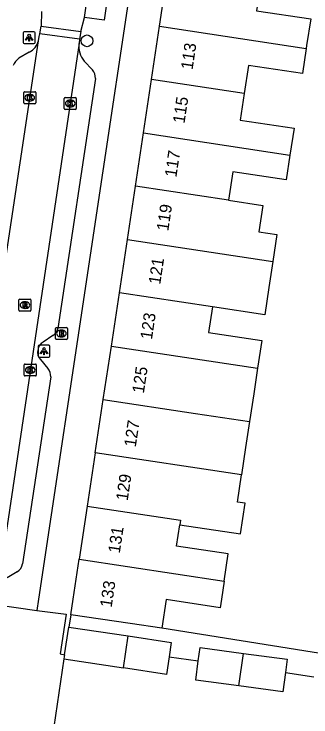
# Model space of a CAD drawing. Extents: x 163010 to 163853, y 382793 to 383982.
# Drawn here: x 163616.4 to 163641.3, y 383240.2 to 383298.9 of the extents above; entities that cross this region are included whole.
import ezdxf

# ---------------------------------------------------------------- set-up
doc = ezdxf.new("R2010")
doc.units = 0
for name, color, linetype in [('IMGEO_Boom', 7, 'Continuous'), ('IMGEO_Brandkraan', 7, 'Continuous'), ('IMGEO_Kolk', 7, 'Continuous'), ('IMGEO_Lichtpunt', 7, 'Continuous'), ('IMGEO_Muur', 7, 'Continuous'), ('IMGEO_Pand', 7, 'Continuous'), ('IMGEO_Pand_nummerreeks', 7, 'Continuous'), ('IMGEO_Rijbaan_lokaal_open', 7, 'Continuous'), ('IMGEO_Rioolput', 7, 'Continuous'), ('IMGEO_Voetpad_open', 7, 'Continuous')]:
    doc.layers.add(name, color=color, linetype=linetype)

msp = doc.modelspace()

# ---------------------------------------------------------------- linework, layer by layer
at = {"layer": 'IMGEO_Boom'}
msp.add_circle((163622.543, 383296.649), 0.489, dxfattribs=at)
at = {"layer": 'IMGEO_Brandkraan'}
for p, q in [((163619.973, 383272.694), (163620.825, 383272.694)), ((163619.898, 383271.768), (163619.898, 383272.62)), ((163620.386, 383272.474), (163620.411, 383272.474)), ((163620.899, 383272.62), (163620.899, 383271.768)), ((163620.825, 383271.694), (163619.973, 383271.694)), ((163620.409, 383271.914), (163620.384, 383271.914))]:
    msp.add_line(p, q, dxfattribs=at)
for points in [[(163619.973, 383272.694), (163620.825, 383272.694)], [(163619.898, 383271.768), (163619.898, 383272.62)], [(163620.246, 383272.394), (163620.246, 383271.994), (163620.459, 383271.994)], [(163620.477, 383272.394), (163620.246, 383272.394)], [(163620.425, 383272.313), (163620.371, 383272.313), (163620.371, 383272.237)], [(163620.371, 383272.237), (163620.424, 383272.237)], [(163620.433, 383272.161), (163620.371, 383272.161), (163620.371, 383272.08)], [(163620.899, 383272.62), (163620.899, 383271.768)], [(163620.825, 383271.694), (163619.973, 383271.694)], [(163620.371, 383272.08), (163620.433, 383272.08)]]:
    msp.add_lwpolyline(points, dxfattribs=at)
for centre, radius, start, end in [((163619.975, 383272.618), 0.0765, 91.55205, 178.44795), ((163619.975, 383272.618), 0.0765, 91.55205, 178.44795), ((163620.823, 383272.618), 0.0765, 1.55205, 88.44795), ((163620.823, 383272.618), 0.0765, 1.55205, 88.44795), ((163620.426, 383272.275), 0.0379, 267.82845, 90.93552), ((163620.434, 383272.12), 0.0404, 269.87594, 90.50774), ((163620.481, 383272.249), 0.145, 59.4692, 91.53667), ((163620.506, 383272.296), 0.0922, 285.51372, 58.15012), ((163620.511, 383272.104), 0.105, 301.31148, 78.98903), ((163619.975, 383271.77), 0.0765, 181.55205, 268.44795), ((163619.975, 383271.77), 0.0765, 181.55205, 268.44795), ((163620.465, 383272.245), 0.251, 268.66757, 293.53466), ((163620.823, 383271.77), 0.0765, 271.55205, 358.44795), ((163620.823, 383271.77), 0.0765, 271.55205, 358.44795)]:
    msp.add_arc(centre, radius, start, end, dxfattribs=at)
for centre, major_axis, ratio, start_param, end_param in [((163620.385, 383272.194), (-0.387, 0.002), 0.722429, 4.712389, 7.853982), ((163620.41, 383272.194), (-0.39, 0.002), 0.717154, 1.570796, 4.712389)]:
    msp.add_ellipse(centre, major_axis=major_axis, ratio=ratio, start_param=start_param, end_param=end_param, dxfattribs=at)
at = {"layer": 'IMGEO_Kolk'}
for p, q in [((163617.254, 383291.471), (163617.254, 383292.323)), ((163617.329, 383292.397), (163618.181, 383292.397)), ((163617.742, 383292.177), (163617.767, 383292.177)), ((163618.255, 383292.323), (163618.255, 383291.471)), ((163617.765, 383291.617), (163617.74, 383291.617)), ((163620.641, 383290.988), (163620.641, 383291.84)), ((163620.716, 383291.914), (163621.568, 383291.914)), ((163621.129, 383291.694), (163621.154, 383291.694)), ((163621.642, 383291.84), (163621.642, 383290.988)), ((163618.181, 383291.397), (163617.329, 383291.397)), ((163621.568, 383290.914), (163620.716, 383290.914)), ((163621.152, 383291.134), (163621.127, 383291.134)), ((163617.299, 383268.717), (163617.299, 383269.569)), ((163617.374, 383269.643), (163618.226, 383269.643)), ((163617.787, 383269.423), (163617.812, 383269.423)), ((163618.3, 383269.569), (163618.3, 383268.717)), ((163618.226, 383268.643), (163617.374, 383268.643)), ((163617.81, 383268.863), (163617.785, 383268.863))]:
    msp.add_line(p, q, dxfattribs=at)
for points in [[(163617.254, 383291.471), (163617.254, 383292.323)], [(163617.329, 383292.397), (163618.181, 383292.397)], [(163617.575, 383292.097), (163617.698, 383292.097), (163617.698, 383291.946), (163617.828, 383292.097), (163617.992, 383292.097), (163617.846, 383291.946), (163617.999, 383291.697), (163617.847, 383291.697), (163617.762, 383291.861), (163617.698, 383291.794), (163617.698, 383291.697), (163617.575, 383291.697), (163617.575, 383292.097)], [(163618.255, 383292.323), (163618.255, 383291.471)], [(163620.641, 383290.988), (163620.641, 383291.84)], [(163620.716, 383291.914), (163621.568, 383291.914)], [(163620.962, 383291.614), (163621.085, 383291.614), (163621.085, 383291.463), (163621.215, 383291.614), (163621.379, 383291.614), (163621.233, 383291.463), (163621.386, 383291.214), (163621.234, 383291.214), (163621.149, 383291.378), (163621.085, 383291.311), (163621.085, 383291.214), (163620.962, 383291.214), (163620.962, 383291.614)], [(163621.642, 383291.84), (163621.642, 383290.988)], [(163618.181, 383291.397), (163617.329, 383291.397)], [(163621.568, 383290.914), (163620.716, 383290.914)], [(163617.299, 383268.717), (163617.299, 383269.569)], [(163617.374, 383269.643), (163618.226, 383269.643)], [(163617.62, 383269.343), (163617.743, 383269.343), (163617.743, 383269.192), (163617.873, 383269.343), (163618.037, 383269.343), (163617.891, 383269.192), (163618.044, 383268.943), (163617.892, 383268.943), (163617.807, 383269.107), (163617.743, 383269.04), (163617.743, 383268.943), (163617.62, 383268.943), (163617.62, 383269.343)], [(163618.3, 383269.569), (163618.3, 383268.717)], [(163618.226, 383268.643), (163617.374, 383268.643)]]:
    msp.add_lwpolyline(points, dxfattribs=at)
for centre, start, end in [((163617.331, 383292.321), 91.55205, 178.44795), ((163617.331, 383292.321), 91.55205, 178.44795), ((163618.179, 383292.321), 1.55205, 88.44795), ((163618.179, 383292.321), 1.55205, 88.44795), ((163620.718, 383291.838), 91.55205, 178.44795), ((163620.718, 383291.838), 91.55205, 178.44795), ((163621.566, 383291.838), 1.55205, 88.44795), ((163621.566, 383291.838), 1.55205, 88.44795), ((163617.331, 383291.473), 181.55205, 268.44795), ((163617.331, 383291.473), 181.55205, 268.44795), ((163618.179, 383291.473), 271.55205, 358.44795), ((163618.179, 383291.473), 271.55205, 358.44795), ((163620.718, 383290.99), 181.55205, 268.44795), ((163620.718, 383290.99), 181.55205, 268.44795), ((163621.566, 383290.99), 271.55205, 358.44795), ((163621.566, 383290.99), 271.55205, 358.44795), ((163617.376, 383269.567), 91.55205, 178.44795), ((163617.376, 383269.567), 91.55205, 178.44795), ((163618.224, 383269.567), 1.55205, 88.44795), ((163618.224, 383269.567), 1.55205, 88.44795), ((163617.376, 383268.719), 181.55205, 268.44795), ((163617.376, 383268.719), 181.55205, 268.44795), ((163618.224, 383268.719), 271.55205, 358.44795), ((163618.224, 383268.719), 271.55205, 358.44795)]:
    msp.add_arc(centre, 0.0765, start, end, dxfattribs=at)
for centre, major_axis, ratio, start_param, end_param in [((163617.741, 383291.897), (-0.387, 0.002), 0.722429, 4.712389, 7.853982), ((163617.766, 383291.897), (-0.39, 0.002), 0.717154, 1.570796, 4.712389), ((163621.128, 383291.414), (-0.387, 0.002), 0.722429, 4.712389, 7.853982), ((163621.153, 383291.414), (-0.39, 0.002), 0.717154, 1.570796, 4.712389), ((163617.786, 383269.143), (-0.387, 0.002), 0.722429, 4.712389, 7.853982), ((163617.811, 383269.143), (-0.39, 0.002), 0.717154, 1.570796, 4.712389)]:
    msp.add_ellipse(centre, major_axis=major_axis, ratio=ratio, start_param=start_param, end_param=end_param, dxfattribs=at)
at = {"layer": 'IMGEO_Lichtpunt'}
for p, q in [((163618.108, 383297.411), (163617.3, 383297.411)), ((163618.108, 383297.411), (163617.3, 383297.411)), ((163617.206, 383297.316), (163617.206, 383296.509)), ((163617.206, 383297.316), (163617.206, 383296.509)), ((163618.202, 383296.509), (163618.202, 383297.316)), ((163618.202, 383296.509), (163618.202, 383297.316)), ((163617.3, 383296.415), (163618.108, 383296.415)), ((163617.3, 383296.415), (163618.108, 383296.415)), ((163618.448, 383271.113), (163618.448, 383270.306)), ((163618.448, 383271.113), (163618.448, 383270.306)), ((163619.35, 383271.208), (163618.542, 383271.208)), ((163619.35, 383271.208), (163618.542, 383271.208)), ((163619.444, 383270.306), (163619.444, 383271.113)), ((163619.444, 383270.306), (163619.444, 383271.113)), ((163618.542, 383270.212), (163619.35, 383270.212)), ((163618.542, 383270.212), (163619.35, 383270.212))]:
    msp.add_line(p, q, dxfattribs=at)
for points in [[(163617.58, 383296.98), (163617.619, 383296.952), (163617.431, 383296.69), (163617.393, 383296.717), (163617.58, 383296.98)], [(163617.682, 383296.932), (163617.729, 383296.932), (163617.729, 383296.61), (163617.682, 383296.61), (163617.682, 383296.932)], [(163617.792, 383296.952), (163617.83, 383296.979), (163618.017, 383296.717), (163617.978, 383296.689), (163617.792, 383296.952)], [(163618.822, 383270.777), (163618.861, 383270.749), (163618.673, 383270.487), (163618.635, 383270.514), (163618.822, 383270.777)], [(163618.924, 383270.729), (163618.971, 383270.729), (163618.971, 383270.407), (163618.924, 383270.407), (163618.924, 383270.729)], [(163619.034, 383270.749), (163619.072, 383270.776), (163619.259, 383270.514), (163619.22, 383270.486), (163619.034, 383270.749)]]:
    msp.add_lwpolyline(points, dxfattribs=at)
for centre in [(163617.705, 383297.114), (163618.947, 383270.911)]:
    msp.add_circle(centre, 0.0994, dxfattribs=at)
for centre, start, end in [((163617.3, 383297.316), 90, 180), ((163617.3, 383297.316), 90, 180), ((163618.108, 383297.316), 0, 90), ((163618.108, 383297.316), 0, 90), ((163617.3, 383296.509), 180, 270), ((163617.3, 383296.509), 180, 270), ((163618.108, 383296.509), 270, 0), ((163618.108, 383296.509), 270, 360), ((163618.542, 383271.113), 90, 180), ((163618.542, 383271.113), 90, 180), ((163619.35, 383271.113), 0, 90), ((163619.35, 383271.113), 0, 90), ((163618.542, 383270.306), 180, 270), ((163618.542, 383270.306), 180, 270), ((163619.35, 383270.306), 270, 0), ((163619.35, 383270.306), 270, 360)]:
    msp.add_arc(centre, 0.0946, start, end, dxfattribs=at)
at = {"layer": 'IMGEO_Muur'}
msp.add_lwpolyline([(163620.614, 383244.998), (163618.941, 383233.649)], dxfattribs=at)
at = {"layer": 'IMGEO_Pand'}
for points in [[(163628.598, 383297.865), (163629.269, 383302.324)], [(163637.015, 383301.155), (163636.715, 383299.165), (163641.249, 383298.483), (163640.892, 383296.249), (163640.857, 383296.013)], [(163627.927, 383293.411), (163628.598, 383297.865)], [(163628.598, 383297.865), (163640.857, 383296.013)], [(163640.857, 383296.013), (163640.542, 383293.921), (163636.036, 383294.6), (163635.681, 383292.24)], [(163627.256, 383288.957), (163627.927, 383293.411)], [(163635.681, 383292.24), (163627.927, 383293.411)], [(163635.681, 383292.24), (163635.346, 383290.016), (163639.841, 383289.339), (163639.505, 383287.107)], [(163626.586, 383284.503), (163627.256, 383288.957)], [(163627.256, 383288.957), (163639.505, 383287.107)], [(163639.505, 383287.107), (163639.191, 383285.023), (163634.731, 383285.695), (163634.374, 383283.327)], [(163625.915, 383280.05), (163626.586, 383284.503)], [(163634.374, 383283.327), (163626.586, 383284.503)], [(163634.374, 383283.327), (163637.226, 383282.896), (163636.896, 383280.699), (163638.415, 383280.47), (163638.075, 383278.213)], [(163625.244, 383275.595), (163625.915, 383280.05)], [(163625.915, 383280.05), (163638.075, 383278.213)], [(163638.075, 383278.213), (163637.749, 383276.051), (163637.404, 383273.759), (163633.028, 383274.42)], [(163624.574, 383271.142), (163625.244, 383275.595)], [(163633.028, 383274.42), (163625.244, 383275.595)], [(163633.028, 383274.42), (163632.704, 383272.264), (163637.142, 383271.595), (163636.796, 383269.296)], [(163623.903, 383266.688), (163624.574, 383271.142)], [(163624.574, 383271.142), (163636.796, 383269.296)], [(163636.796, 383269.296), (163636.474, 383267.161), (163636.124, 383264.842)], [(163623.232, 383262.235), (163623.903, 383266.688)], [(163623.903, 383266.688), (163631.618, 383265.522), (163636.124, 383264.842)], [(163636.124, 383264.842), (163635.793, 383262.657), (163635.451, 383260.389)], [(163623.232, 383262.235), (163622.562, 383257.78)], [(163635.451, 383260.389), (163623.232, 383262.235)], [(163630.298, 383256.218), (163635.362, 383255.456), (163635.747, 383258.016), (163635.108, 383258.112), (163635.451, 383260.389)], [(163622.562, 383257.78), (163621.892, 383253.327)], [(163622.562, 383257.78), (163630.356, 383256.603), (163630.298, 383256.218)], [(163634.007, 383251.497), (163634.348, 383253.784), (163630.029, 383254.428), (163630.298, 383256.218)], [(163621.194, 383248.7), (163621.39, 383250), (163621.892, 383253.327)], [(163621.892, 383253.327), (163634.007, 383251.497)], [(163634.007, 383251.497), (163633.784, 383250), (163633.676, 383249.277), (163629.155, 383249.958), (163628.784, 383247.565)], [(163628.784, 383247.565), (163626.139, 383247.957), (163621.194, 383248.7)], [(163620.668, 383245.357), (163621.015, 383247.666)], [(163621.015, 383247.666), (163625.99, 383246.918)], [(163625.589, 383244.25), (163625.99, 383246.918)], [(163625.99, 383246.918), (163629.577, 383246.379), (163629.397, 383245.183)], [(163631.841, 383244.855), (163631.988, 383245.952), (163635.632, 383245.464)], [(163620.668, 383245.357), (163620.614, 383244.998)], [(163629.397, 383245.183), (163629.175, 383243.711), (163625.589, 383244.25)], [(163635.224, 383242.752), (163635.632, 383245.464)], [(163635.632, 383245.464), (163639.276, 383244.976), (163639.126, 383243.857)], [(163620.614, 383244.998), (163625.589, 383244.25)], [(163635.224, 383242.752), (163631.624, 383243.234), (163631.841, 383244.855)], [(163639.126, 383243.857), (163638.912, 383242.259), (163635.224, 383242.752)]]:
    msp.add_lwpolyline(points, dxfattribs=at)
at = {"layer": 'IMGEO_Rijbaan_lokaal_open'}
for points in [[(163622.34, 383298.594), (163622.984, 383303.076)], [(163618.727, 383299.103), (163618.697, 383297.877)], [(163622.019, 383297.425), (163622.34, 383298.594)], [(163618.586, 383297.246), (163618.697, 383297.877)], [(163618.697, 383297.877), (163622.019, 383297.425)], [(163622.019, 383297.425), (163621.924, 383296.792)], [(163618.49, 383296.655), (163618.543, 383297.004), (163618.586, 383297.246)], [(163621.924, 383296.792), (163618.586, 383297.246)], [(163621.924, 383296.792), (163621.871, 383296.439)], [(163611.614, 383251.055), (163618.49, 383296.655)], [(163621.871, 383296.439), (163615.006, 383250.516)]]:
    msp.add_lwpolyline(points, dxfattribs=at)
at = {"layer": 'IMGEO_Rioolput'}
for p, q in [((163616.927, 383275.067), (163617.779, 383275.067)), ((163616.852, 383274.141), (163616.852, 383274.993)), ((163617.34, 383274.847), (163617.365, 383274.847)), ((163617.853, 383274.993), (163617.853, 383274.141)), ((163617.779, 383274.067), (163616.927, 383274.067)), ((163617.363, 383274.287), (163617.338, 383274.287))]:
    msp.add_line(p, q, dxfattribs=at)
for points in [[(163616.927, 383275.067), (163617.779, 383275.067)], [(163616.852, 383274.141), (163616.852, 383274.993)], [(163617.441, 383274.765), (163617.189, 383274.767), (163617.189, 383274.367)], [(163617.189, 383274.367), (163617.313, 383274.367), (163617.313, 383274.529), (163617.324, 383274.529)], [(163617.367, 383274.686), (163617.313, 383274.686), (163617.313, 383274.605)], [(163617.313, 383274.605), (163617.365, 383274.605)], [(163617.371, 383274.5), (163617.442, 383274.367), (163617.582, 383274.367), (163617.517, 383274.493)], [(163617.853, 383274.993), (163617.853, 383274.141)], [(163617.779, 383274.067), (163616.927, 383274.067)]]:
    msp.add_lwpolyline(points, dxfattribs=at)
for centre, radius, start, end in [((163616.929, 383274.991), 0.0765, 91.55205, 178.44795), ((163616.929, 383274.991), 0.0765, 91.55205, 178.44795), ((163617.777, 383274.991), 0.0765, 1.55205, 88.44795), ((163617.777, 383274.991), 0.0765, 1.55205, 88.44795), ((163617.323, 383274.476), 0.0533, 26.02933, 88.69889), ((163617.349, 383274.794), 0.19, 274.7715, 282.96867), ((163617.373, 383274.59), 0.0964, 77.00612, 93.18647), ((163617.387, 383274.647), 0.0378, 276.66336, 79.67722), ((163617.44, 383274.655), 0.109, 350.36119, 89.41601), ((163617.438, 383274.655), 0.112, 277.58423, 350.98172), ((163617.422, 383274.44), 0.108, 29.51342, 73.79051), ((163616.929, 383274.143), 0.0765, 181.55205, 268.44795), ((163616.929, 383274.143), 0.0765, 181.55205, 268.44795), ((163617.777, 383274.143), 0.0765, 271.55205, 358.44795), ((163617.777, 383274.143), 0.0765, 271.55205, 358.44795)]:
    msp.add_arc(centre, radius, start, end, dxfattribs=at)
for centre, major_axis, ratio, start_param, end_param in [((163617.339, 383274.567), (-0.387, 0.002), 0.722429, 4.712389, 7.853982), ((163617.364, 383274.567), (-0.39, 0.002), 0.717154, 1.570796, 4.712389)]:
    msp.add_ellipse(centre, major_axis=major_axis, ratio=ratio, start_param=start_param, end_param=end_param, dxfattribs=at)
at = {"layer": 'IMGEO_Voetpad_open'}
for points in [[(163627.135, 383307.514), (163618.487, 383250), (163618.346, 383249.06)], [(163622.984, 383303.076), (163624.606, 383302.837), (163623.974, 383298.368), (163622.34, 383298.594)], [(163617.699, 383295.693), (163616.854, 383295.186)], [(163622.314, 383294.944), (163623.004, 383294.222)], [(163623.243, 383293.494), (163620.094, 383272.62)], [(163619.683, 383272.03), (163618.88, 383271.48)], [(163618.644, 383270.024), (163619.268, 383269.283)], [(163619.505, 383268.563), (163617.159, 383252.943)], [(163616.698, 383252.292), (163615.867, 383251.785)], [(163614.854, 383249.541), (163618.346, 383249.06)], [(163618.346, 383249.06), (163620.803, 383248.742), (163620.284, 383245.414), (163620.668, 383245.357)], [(163621.194, 383248.7), (163621.015, 383247.666)], [(163644.859, 383246.335), (163644.672, 383245.046), (163628.784, 383247.565)], [(163629.397, 383245.183), (163631.841, 383244.855)], [(163620.614, 383244.998), (163618.941, 383233.649)], [(163639.126, 383243.857), (163641.495, 383243.496)]]:
    msp.add_lwpolyline(points, dxfattribs=at)
for centre, radius, start, end in [((163617.028, 383297.051), 1.515, 296.29573, 344.84709), ((163623.813, 383296.201), 1.957, 173.02588, 219.98545), ((163617.332, 383294.315), 0.993, 118.76818, 164.90083), ((163622.142, 383293.536), 1.101, 357.81846, 38.53122), ((163619.234, 383272.781), 0.875, 300.8838, 349.39327), ((163619.358, 383270.655), 0.953, 120.07885, 221.50739), ((163618.383, 383268.593), 1.122, 358.48258, 37.95706), ((163616.223, 383253.117), 0.952, 299.93914, 349.45309)]:
    msp.add_arc(centre, radius, start, end, dxfattribs=at)

# ---------------------------------------------------------------- texts
at = {"layer": 'IMGEO_Pand_nummerreeks'}
for s, rotation, p in [('113', 81.43637, (163631.361, 383294.187)), ('115', 81.43637, (163630.685, 383289.696)), ('117', 81.43637, (163630.008, 383285.205)), ('119', 81.43449, (163629.332, 383280.714)), ('121', 81.43637, (163628.659, 383276.244)), ('123', 81.43637, (163627.965, 383271.641)), ('125', 81.43637, (163627.289, 383267.149)), ('127', 81.43449, (163626.613, 383262.658)), ('129', 81.43449, (163625.936, 383258.167)), ('131', 81.43449, (163625.277, 383253.788)), ('133', 81.4214, (163624.596, 383249.253))]:
    msp.add_text(s, height=1, rotation=rotation, dxfattribs=at).set_placement(p)

doc.saveas('drawing.dxf')
